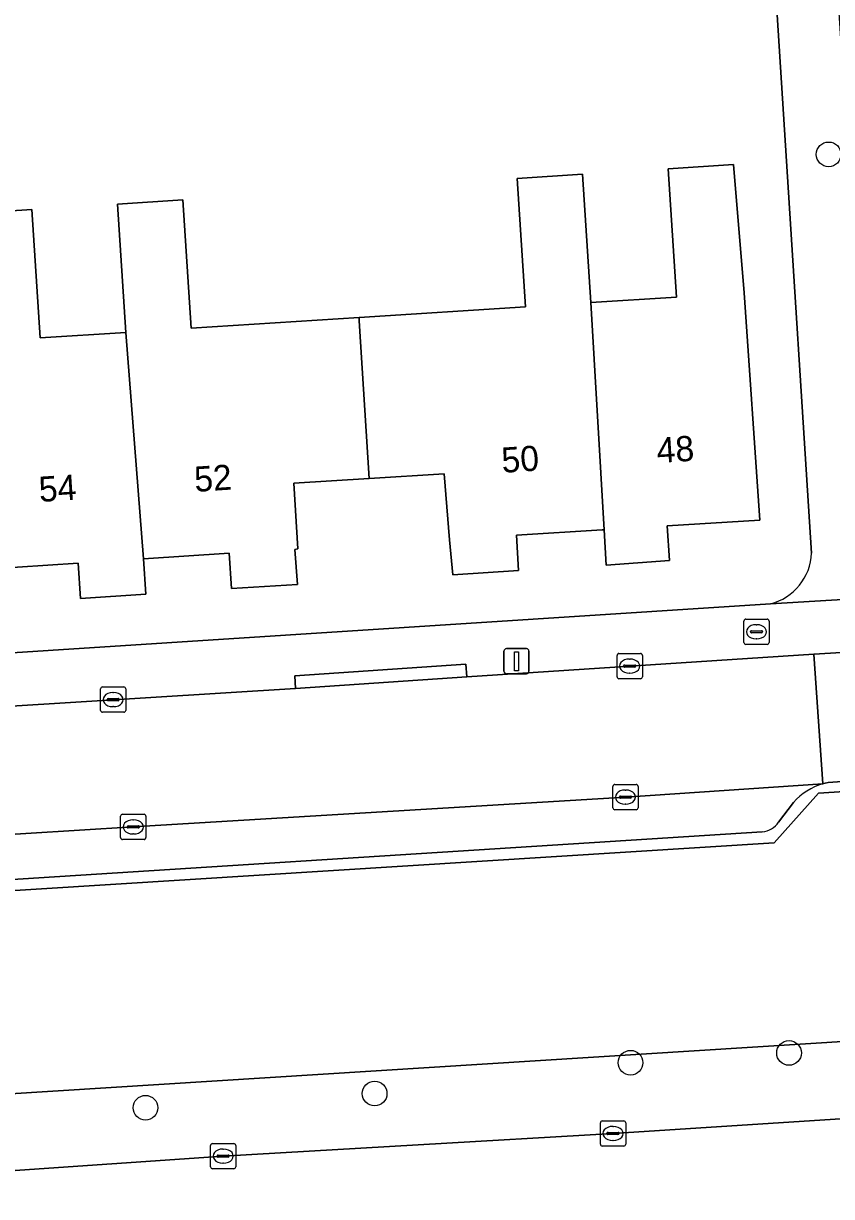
# Model space of a CAD drawing. Extents: x 159626 to 160723, y 388173 to 389416.
# Drawn here: x 160408.21 to 160440.24, y 388327.53 to 388374.02 of the extents above; entities that cross this region are included whole.
import ezdxf

# ---------------------------------------------------------------- set-up
doc = ezdxf.new("R2010")
doc.units = 0
for name, color, linetype in [('IMGEO_Boom', 7, 'Continuous'), ('IMGEO_Brandkraan', 7, 'Continuous'), ('IMGEO_Erf', 7, 'Continuous'), ('IMGEO_Groenvoorziening', 7, 'Continuous'), ('IMGEO_Kolk', 7, 'Continuous'), ('IMGEO_Lichtmast', 7, 'Continuous'), ('IMGEO_Pand', 7, 'Continuous'), ('IMGEO_Pand_nummerreeks', 7, 'Continuous'), ('IMGEO_Parkeervlak_open', 7, 'Continuous'), ('IMGEO_Rijbaan_lokaal_open', 7, 'Continuous'), ('IMGEO_Rijbaan_regionaal_gesloten', 7, 'Continuous'), ('IMGEO_Voetpad_open', 7, 'Continuous')]:
    doc.layers.add(name, color=color, linetype=linetype)

msp = doc.modelspace()

# ---------------------------------------------------------------- linework, layer by layer
at = {"layer": 'IMGEO_Boom'}
for centre in [(160440.123, 388368.835), (160432.273, 388332.834), (160438.553, 388333.221), (160422.132, 388331.612), (160413.05, 388331.049)]:
    msp.add_circle(centre, 0.489, dxfattribs=at)
at = {"layer": 'IMGEO_Brandkraan'}
for p, q in [((160436.763, 388349.487), (160436.763, 388350.339)), ((160436.838, 388350.413), (160437.69, 388350.413)), ((160437.251, 388350.193), (160437.276, 388350.193)), ((160437.764, 388350.339), (160437.764, 388349.487)), ((160437.022, 388349.907), (160437.022, 388349.919)), ((160437.46, 388349.87), (160437.062, 388349.87)), ((160437.065, 388349.956), (160437.463, 388349.956)), ((160437.274, 388349.633), (160437.249, 388349.633)), ((160437.506, 388349.919), (160437.506, 388349.907)), ((160437.69, 388349.413), (160436.838, 388349.413))]:
    msp.add_line(p, q, dxfattribs=at)
for points in [[(160436.763, 388349.487), (160436.763, 388350.339)], [(160436.838, 388350.413), (160437.69, 388350.413)], [(160437.764, 388350.339), (160437.764, 388349.487)], [(160437.69, 388349.413), (160436.838, 388349.413)]]:
    msp.add_lwpolyline(points, dxfattribs=at)
for centre, radius, start, end in [((160436.84, 388350.337), 0.0765, 91.552, 178.448), ((160436.84, 388350.337), 0.0765, 91.552, 178.448), ((160437.688, 388350.337), 0.0765, 1.552, 88.448), ((160437.688, 388350.337), 0.0765, 1.552, 88.448), ((160437.062, 388349.916), 0.0403, 85.8775, 175.7526), ((160437.059, 388349.906), 0.0366, 178.938, 274.7102), ((160437.463, 388349.913), 0.043, 264.8664, 352.4533), ((160437.467, 388349.918), 0.0386, 1.7309, 96.639), ((160436.84, 388349.489), 0.0765, 181.552, 268.448), ((160436.84, 388349.489), 0.0765, 181.552, 268.448), ((160437.688, 388349.489), 0.0765, 271.552, 358.448), ((160437.688, 388349.489), 0.0765, 271.552, 358.448)]:
    msp.add_arc(centre, radius, start, end, dxfattribs=at)
for centre, major_axis, ratio, start_param, end_param in [((160437.25, 388349.913), (-0.387, 0.002), 0.722429, 4.712389, 7.853982), ((160437.275, 388349.913), (-0.39, 0.002), 0.717154, 1.570796, 4.712389)]:
    msp.add_ellipse(centre, major_axis=major_axis, ratio=ratio, start_param=start_param, end_param=end_param, dxfattribs=at)
at = {"layer": 'IMGEO_Erf'}
for points in [[(160439.45, 388353.031), (160435.53, 388414.356)], [(160402.918, 388366.284), (160408.549, 388366.646), (160408.877, 388361.559), (160412.269, 388361.777), (160411.94, 388366.863), (160414.534, 388367.03), (160414.86, 388361.943), (160421.516, 388362.371), (160428.106, 388362.795), (160427.778, 388367.882), (160430.371, 388368.049), (160430.699, 388362.961), (160434.089, 388363.179), (160433.761, 388368.266), (160436.354, 388368.432), (160436.781, 388363.35), (160437.391, 388354.334), (160433.722, 388354.116), (160433.817, 388352.733), (160431.306, 388352.556), (160431.225, 388353.953), (160431.145, 388353.948), (160427.751, 388353.745), (160427.833, 388352.347), (160425.232, 388352.176), (160425.097, 388353.563), (160424.888, 388356.171), (160421.908, 388355.987), (160418.925, 388355.803), (160419.086, 388353.194), (160418.967, 388353.173), (160419.071, 388351.784), (160416.463, 388351.625), (160416.37, 388353.023), (160412.977, 388352.798), (160413.068, 388351.399), (160410.477, 388351.23), (160410.388, 388352.627), (160406.76, 388352.394)], [(160349.131, 388345.29), (160389.96, 388347.928), (160437.814, 388351.02)]]:
    msp.add_lwpolyline(points, dxfattribs=at)
msp.add_arc((160437.271, 388353.133), 2.182, 284.4175, 357.324, dxfattribs=at)
at = {"layer": 'IMGEO_Groenvoorziening'}
for points in [[(160398.695, 388331.202), (160403.057, 388331.467), (160403.067, 388331.305), (160441.302, 388333.713), (160442.552, 388335.356), (160467.15, 388336.963), (160467.275, 388335.225), (160501.835, 388337.484), (160501.213, 388347.873), (160500, 388347.802), (160491.895, 388347.305), (160490.539, 388345.566), (160490.061, 388345.143)], [(160489.377, 388344.926), (160452.877, 388342.587), (160451.214, 388344.256), (160439.719, 388343.519), (160437.971, 388341.554), (160397.13, 388338.982), (160397.594, 388332.119)], [(160501.982, 388335.024), (160501.835, 388337.484), (160467.275, 388335.225), (160441.302, 388333.713), (160403.067, 388331.305), (160403.258, 388328.243), (160416.129, 388329.131), (160431.58, 388330.029), (160482.533, 388333.323), (160501.552, 388334.526)]]:
    msp.add_lwpolyline(points, dxfattribs=at)
at = {"layer": 'IMGEO_Kolk'}
for p, q in [((160431.74, 388348.126), (160431.74, 388348.978)), ((160431.815, 388349.052), (160432.667, 388349.052)), ((160432.042, 388348.595), (160432.44, 388348.595)), ((160432.228, 388348.832), (160432.253, 388348.832)), ((160432.741, 388348.978), (160432.741, 388348.126)), ((160431.999, 388348.546), (160431.999, 388348.558)), ((160432.437, 388348.509), (160432.039, 388348.509)), ((160432.251, 388348.272), (160432.226, 388348.272)), ((160432.483, 388348.558), (160432.483, 388348.546)), ((160411.343, 388347.725), (160412.195, 388347.725)), ((160432.667, 388348.052), (160431.815, 388348.052)), ((160411.268, 388346.799), (160411.268, 388347.651)), ((160411.527, 388347.219), (160411.527, 388347.231)), ((160411.57, 388347.268), (160411.968, 388347.268)), ((160411.756, 388347.505), (160411.781, 388347.505)), ((160412.011, 388347.231), (160412.011, 388347.219)), ((160412.269, 388347.651), (160412.269, 388346.799)), ((160411.965, 388347.182), (160411.567, 388347.182)), ((160411.779, 388346.945), (160411.754, 388346.945)), ((160412.195, 388346.725), (160411.343, 388346.725)), ((160431.571, 388342.935), (160431.571, 388343.787)), ((160431.646, 388343.861), (160432.498, 388343.861)), ((160432.059, 388343.641), (160432.084, 388343.641)), ((160432.572, 388343.787), (160432.572, 388342.935)), ((160431.83, 388343.355), (160431.83, 388343.367)), ((160432.268, 388343.318), (160431.87, 388343.318)), ((160431.873, 388343.404), (160432.271, 388343.404)), ((160432.082, 388343.081), (160432.057, 388343.081)), ((160432.314, 388343.367), (160432.314, 388343.355)), ((160412.064, 388341.754), (160412.064, 388342.606)), ((160412.139, 388342.68), (160412.991, 388342.68)), ((160413.065, 388342.606), (160413.065, 388341.754)), ((160432.498, 388342.861), (160431.646, 388342.861)), ((160412.323, 388342.174), (160412.323, 388342.186)), ((160412.761, 388342.137), (160412.363, 388342.137)), ((160412.366, 388342.223), (160412.764, 388342.223)), ((160412.552, 388342.46), (160412.577, 388342.46)), ((160412.807, 388342.186), (160412.807, 388342.174)), ((160412.991, 388341.68), (160412.139, 388341.68)), ((160412.575, 388341.9), (160412.55, 388341.9)), ((160431.154, 388330.529), (160432.006, 388330.529)), ((160431.079, 388329.603), (160431.079, 388330.455)), ((160431.338, 388330.023), (160431.338, 388330.035)), ((160431.381, 388330.072), (160431.779, 388330.072)), ((160431.567, 388330.309), (160431.592, 388330.309)), ((160431.822, 388330.035), (160431.822, 388330.023)), ((160432.08, 388330.455), (160432.08, 388329.603)), ((160415.628, 388328.705), (160415.628, 388329.557)), ((160415.703, 388329.631), (160416.555, 388329.631)), ((160416.629, 388329.557), (160416.629, 388328.705)), ((160431.776, 388329.986), (160431.378, 388329.986)), ((160431.59, 388329.749), (160431.565, 388329.749)), ((160415.887, 388329.125), (160415.887, 388329.137)), ((160416.325, 388329.088), (160415.927, 388329.088)), ((160415.93, 388329.174), (160416.328, 388329.174)), ((160416.116, 388329.411), (160416.141, 388329.411)), ((160416.371, 388329.137), (160416.371, 388329.125)), ((160432.006, 388329.529), (160431.154, 388329.529)), ((160416.555, 388328.631), (160415.703, 388328.631)), ((160416.139, 388328.851), (160416.114, 388328.851))]:
    msp.add_line(p, q, dxfattribs=at)
for points in [[(160431.74, 388348.126), (160431.74, 388348.978)], [(160431.815, 388349.052), (160432.667, 388349.052)], [(160432.741, 388348.978), (160432.741, 388348.126)], [(160411.343, 388347.725), (160412.195, 388347.725)], [(160432.667, 388348.052), (160431.815, 388348.052)], [(160411.268, 388346.799), (160411.268, 388347.651)], [(160412.269, 388347.651), (160412.269, 388346.799)], [(160412.195, 388346.725), (160411.343, 388346.725)], [(160431.571, 388342.935), (160431.571, 388343.787)], [(160431.646, 388343.861), (160432.498, 388343.861)], [(160432.572, 388343.787), (160432.572, 388342.935)], [(160412.064, 388341.754), (160412.064, 388342.606)], [(160412.139, 388342.68), (160412.991, 388342.68)], [(160413.065, 388342.606), (160413.065, 388341.754)], [(160432.498, 388342.861), (160431.646, 388342.861)], [(160412.991, 388341.68), (160412.139, 388341.68)], [(160431.154, 388330.529), (160432.006, 388330.529)], [(160431.079, 388329.603), (160431.079, 388330.455)], [(160432.08, 388330.455), (160432.08, 388329.603)], [(160415.628, 388328.705), (160415.628, 388329.557)], [(160415.703, 388329.631), (160416.555, 388329.631)], [(160416.629, 388329.557), (160416.629, 388328.705)], [(160432.006, 388329.529), (160431.154, 388329.529)], [(160416.555, 388328.631), (160415.703, 388328.631)]]:
    msp.add_lwpolyline(points, dxfattribs=at)
for centre, radius, start, end in [((160431.817, 388348.976), 0.0765, 91.552, 178.448), ((160431.817, 388348.976), 0.0765, 91.552, 178.448), ((160432.039, 388348.555), 0.0403, 85.8775, 175.7526), ((160432.444, 388348.557), 0.0386, 1.7309, 96.639), ((160432.665, 388348.976), 0.0765, 1.552, 88.448), ((160432.665, 388348.976), 0.0765, 1.552, 88.448), ((160432.036, 388348.545), 0.0366, 178.938, 274.7102), ((160432.44, 388348.552), 0.043, 264.8664, 352.4533), ((160411.345, 388347.649), 0.0765, 91.552, 178.448), ((160411.345, 388347.649), 0.0765, 91.552, 178.448), ((160412.193, 388347.649), 0.0765, 1.552, 88.448), ((160412.193, 388347.649), 0.0765, 1.552, 88.448), ((160431.817, 388348.128), 0.0765, 181.552, 268.448), ((160431.817, 388348.128), 0.0765, 181.552, 268.448), ((160432.665, 388348.128), 0.0765, 271.552, 358.448), ((160432.665, 388348.128), 0.0765, 271.552, 358.448), ((160411.567, 388347.228), 0.0403, 85.8775, 175.7526), ((160411.564, 388347.218), 0.0366, 178.938, 274.7102), ((160411.968, 388347.225), 0.043, 264.8664, 352.4533), ((160411.972, 388347.23), 0.0386, 1.7309, 96.639), ((160411.345, 388346.801), 0.0765, 181.552, 268.448), ((160411.345, 388346.801), 0.0765, 181.552, 268.448), ((160412.193, 388346.801), 0.0765, 271.552, 358.448), ((160412.193, 388346.801), 0.0765, 271.552, 358.448), ((160431.648, 388343.785), 0.0765, 91.552, 178.448), ((160431.648, 388343.785), 0.0765, 91.552, 178.448), ((160432.496, 388343.785), 0.0765, 1.552, 88.448), ((160432.496, 388343.785), 0.0765, 1.552, 88.448), ((160431.87, 388343.364), 0.0403, 85.8775, 175.7526), ((160431.867, 388343.354), 0.0366, 178.938, 274.7102), ((160432.271, 388343.361), 0.043, 264.8664, 352.4533), ((160432.275, 388343.366), 0.0386, 1.7309, 96.639), ((160412.141, 388342.604), 0.0765, 91.552, 178.448), ((160412.141, 388342.604), 0.0765, 91.552, 178.448), ((160412.989, 388342.604), 0.0765, 1.552, 88.448), ((160412.989, 388342.604), 0.0765, 1.552, 88.448), ((160431.648, 388342.937), 0.0765, 181.552, 268.448), ((160431.648, 388342.937), 0.0765, 181.552, 268.448), ((160432.496, 388342.937), 0.0765, 271.552, 358.448), ((160432.496, 388342.937), 0.0765, 271.552, 358.448), ((160412.363, 388342.183), 0.0403, 85.8775, 175.7526), ((160412.36, 388342.173), 0.0366, 178.938, 274.7102), ((160412.764, 388342.18), 0.043, 264.8664, 352.4533), ((160412.768, 388342.185), 0.0386, 1.7309, 96.639), ((160412.141, 388341.756), 0.0765, 181.552, 268.448), ((160412.141, 388341.756), 0.0765, 181.552, 268.448), ((160412.989, 388341.756), 0.0765, 271.552, 358.448), ((160412.989, 388341.756), 0.0765, 271.552, 358.448), ((160431.156, 388330.453), 0.0765, 91.552, 178.448), ((160431.156, 388330.453), 0.0765, 91.552, 178.448), ((160432.004, 388330.453), 0.0765, 1.552, 88.448), ((160432.004, 388330.453), 0.0765, 1.552, 88.448), ((160431.378, 388330.032), 0.0403, 85.8775, 175.7526), ((160431.375, 388330.022), 0.0366, 178.938, 274.7102), ((160431.779, 388330.029), 0.043, 264.8664, 352.4533), ((160431.783, 388330.034), 0.0386, 1.7309, 96.639), ((160415.705, 388329.555), 0.0765, 91.552, 178.448), ((160415.705, 388329.555), 0.0765, 91.552, 178.448), ((160416.553, 388329.555), 0.0765, 1.552, 88.448), ((160416.553, 388329.555), 0.0765, 1.552, 88.448), ((160431.156, 388329.605), 0.0765, 181.552, 268.448), ((160431.156, 388329.605), 0.0765, 181.552, 268.448), ((160432.004, 388329.605), 0.0765, 271.552, 358.448), ((160432.004, 388329.605), 0.0765, 271.552, 358.448), ((160415.927, 388329.134), 0.0403, 85.8775, 175.7526), ((160415.924, 388329.124), 0.0366, 178.938, 274.7102), ((160416.328, 388329.131), 0.043, 264.8664, 352.4533), ((160416.332, 388329.136), 0.0386, 1.7309, 96.639), ((160415.705, 388328.707), 0.0765, 181.552, 268.448), ((160415.705, 388328.707), 0.0765, 181.552, 268.448), ((160416.553, 388328.707), 0.0765, 271.552, 358.448), ((160416.553, 388328.707), 0.0765, 271.552, 358.448)]:
    msp.add_arc(centre, radius, start, end, dxfattribs=at)
for centre, major_axis, ratio, start_param, end_param in [((160432.227, 388348.552), (-0.387, 0.002), 0.722429, 4.712389, 7.853982), ((160432.252, 388348.552), (-0.39, 0.002), 0.717154, 1.570796, 4.712389), ((160411.755, 388347.225), (-0.387, 0.002), 0.722429, 4.712389, 7.853982), ((160411.78, 388347.225), (-0.39, 0.002), 0.717154, 1.570796, 4.712389), ((160432.058, 388343.361), (-0.387, 0.002), 0.722429, 4.712389, 7.853982), ((160432.083, 388343.361), (-0.39, 0.002), 0.717154, 1.570796, 4.712389), ((160412.551, 388342.18), (-0.387, 0.002), 0.722429, 4.712389, 7.853982), ((160412.576, 388342.18), (-0.39, 0.002), 0.717154, 1.570796, 4.712389), ((160431.566, 388330.029), (-0.387, 0.002), 0.722429, 4.712389, 7.853982), ((160431.591, 388330.029), (-0.39, 0.002), 0.717154, 1.570796, 4.712389), ((160416.115, 388329.131), (-0.387, 0.002), 0.722429, 4.712389, 7.853982), ((160416.14, 388329.131), (-0.39, 0.002), 0.717154, 1.570796, 4.712389)]:
    msp.add_ellipse(centre, major_axis=major_axis, ratio=ratio, start_param=start_param, end_param=end_param, dxfattribs=at)
at = {"layer": 'IMGEO_Lichtmast'}
for p, q in [((160427.256, 388348.346), (160427.256, 388349.146)), ((160427.256, 388349.146), (160427.256, 388348.346)), ((160427.356, 388349.246), (160428.146, 388349.246)), ((160428.146, 388349.246), (160427.356, 388349.246)), ((160428.246, 388349.146), (160428.246, 388348.346)), ((160428.246, 388348.346), (160428.246, 388349.146)), ((160428.146, 388348.246), (160427.356, 388348.246)), ((160427.356, 388348.246), (160428.146, 388348.246))]:
    msp.add_line(p, q, dxfattribs=at)
msp.add_lwpolyline([(160427.676, 388349.121), (160427.826, 388349.121), (160427.826, 388348.371), (160427.676, 388348.371), (160427.676, 388349.121)], dxfattribs=at)
for centre, start, end in [((160427.356, 388349.146), 90, 180), ((160427.356, 388349.146), 90, 180), ((160428.146, 388349.146), 0, 90), ((160428.146, 388349.146), 360, 90), ((160427.356, 388348.346), 180, 270), ((160427.356, 388348.346), 180, 270), ((160428.146, 388348.346), 270, 0), ((160428.146, 388348.346), 270, 0)]:
    msp.add_arc(centre, 0.1, start, end, dxfattribs=at)
at = {"layer": 'IMGEO_Pand'}
for points in [[(160436.781, 388363.35), (160436.354, 388368.432), (160433.761, 388368.266), (160434.089, 388363.179), (160430.699, 388362.961), (160431.225, 388353.953), (160431.306, 388352.556), (160433.817, 388352.733), (160433.722, 388354.116), (160437.391, 388354.334)], [(160430.699, 388362.961), (160430.371, 388368.049), (160427.778, 388367.882), (160428.106, 388362.795), (160421.516, 388362.371), (160421.524, 388362.236), (160421.908, 388355.987), (160424.888, 388356.171), (160425.097, 388353.563), (160425.232, 388352.176), (160427.833, 388352.347), (160427.751, 388353.745), (160431.145, 388353.948), (160431.225, 388353.953)], [(160421.516, 388362.371), (160414.86, 388361.943), (160414.534, 388367.03), (160411.94, 388366.863), (160412.269, 388361.777), (160412.977, 388352.798), (160416.37, 388353.023), (160416.463, 388351.625), (160419.071, 388351.784), (160418.967, 388353.173), (160419.086, 388353.194), (160418.925, 388355.803), (160421.908, 388355.987), (160421.524, 388362.236)], [(160403.27, 388360.006), (160406.256, 388360.198), (160406.76, 388352.394), (160410.388, 388352.627), (160410.477, 388351.23), (160413.068, 388351.399), (160412.977, 388352.798), (160412.269, 388361.777), (160408.877, 388361.559), (160408.549, 388366.646), (160402.918, 388366.284)]]:
    msp.add_lwpolyline(points, close=True, dxfattribs=at)
at = {"layer": 'IMGEO_Parkeervlak_open'}
for points in [[(160439.893, 388343.883), (160432.068, 388343.36), (160412.561, 388342.181), (160397.667, 388341.259)], [(160438.139, 388342.367), (160438.736, 388343.151)], [(160400.5, 388339.628), (160437.492, 388341.985)]]:
    msp.add_lwpolyline(points, dxfattribs=at)
for centre, radius, start, end in [((160440.582, 388341.513), 2.468, 106.2182, 138.4225), ((160437.415, 388342.854), 0.873, 275.067, 326.0497)]:
    msp.add_arc(centre, radius, start, end, dxfattribs=at)
at = {"layer": 'IMGEO_Rijbaan_lokaal_open'}
msp.add_lwpolyline([(160450.468, 388349.725), (160447.34, 388349.523), (160442.162, 388349.188), (160439.541, 388349.019), (160439.893, 388343.883), (160439.992, 388343.907), (160440.109, 388343.936), (160450.631, 388344.68), (160450.804, 388344.681)], close=True, dxfattribs=at)
msp.add_lwpolyline([(160333.018, 388337.172), (160354.162, 388338.48), (160373.652, 388339.721), (160391.07, 388340.815), (160393.502, 388340.981), (160394.33, 388341.044), (160397.011, 388341.212), (160397.667, 388341.259), (160412.561, 388342.181), (160432.068, 388343.36), (160439.893, 388343.883), (160439.541, 388349.019), (160425.779, 388348.13), (160418.998, 388347.671), (160407.535, 388346.951), (160400.759, 388346.511), (160390.09, 388345.858), (160389.293, 388345.809), (160382.517, 388345.349), (160370.956, 388344.596), (160364.171, 388344.172), (160352.061, 388343.382)], dxfattribs=at)
at = {"layer": 'IMGEO_Rijbaan_regionaal_gesloten'}
msp.add_lwpolyline([(160498.569, 388330.843), (160501.711, 388331.041), (160501.552, 388334.526), (160482.533, 388333.323), (160431.58, 388330.029), (160416.129, 388329.131), (160403.258, 388328.243), (160402.405, 388328.188), (160398.382, 388327.927), (160391.245, 388327.456), (160384.175, 388326.99), (160373.808, 388325.977), (160353.994, 388323.671), (160342.589, 388322.211), (160341.716, 388322.099)], dxfattribs=at)
at = {"layer": 'IMGEO_Voetpad_open'}
for points in [[(160435.53, 388414.356), (160439.45, 388353.031)], [(160437.814, 388351.02), (160441.998, 388351.273), (160441.847, 388354.123), (160438.719, 388402.783)], [(160442.014, 388350.988), (160441.998, 388351.273), (160437.814, 388351.02), (160389.96, 388347.928), (160349.131, 388345.29), (160347.594, 388345.191), (160272.851, 388340.361), (160268.041, 388339.984)], [(160352.061, 388343.382), (160364.171, 388344.172), (160364.14, 388344.671), (160370.925, 388345.095), (160370.956, 388344.596), (160382.517, 388345.349), (160382.484, 388345.847), (160389.26, 388346.307), (160389.293, 388345.809), (160390.09, 388345.858), (160400.759, 388346.511), (160400.727, 388347.009), (160407.503, 388347.449), (160407.535, 388346.951), (160418.998, 388347.671), (160418.965, 388348.169), (160425.746, 388348.628), (160425.779, 388348.13), (160439.541, 388349.019), (160442.162, 388349.188), (160442.014, 388350.988)], [(160278.645, 388331.479), (160390.545, 388338.593), (160393.947, 388338.809), (160397.13, 388338.982), (160437.971, 388341.554), (160439.719, 388343.519), (160451.214, 388344.256), (160452.877, 388342.587), (160489.377, 388344.926)], [(160450.804, 388344.681), (160450.631, 388344.68), (160440.109, 388343.936), (160439.992, 388343.907), (160439.893, 388343.883)], [(160438.736, 388343.151), (160438.139, 388342.367)], [(160437.492, 388341.985), (160400.5, 388339.628)]]:
    msp.add_lwpolyline(points, dxfattribs=at)
msp.add_lwpolyline([(160418.998, 388347.671), (160425.779, 388348.13), (160425.746, 388348.628), (160418.965, 388348.169)], close=True, dxfattribs=at)
for centre, radius, start, end in [((160437.271, 388353.133), 2.182, 284.4175, 357.324), ((160440.582, 388341.513), 2.468, 106.2182, 138.4225), ((160437.415, 388342.854), 0.873, 275.067, 326.0497)]:
    msp.add_arc(centre, radius, start, end, dxfattribs=at)

# ---------------------------------------------------------------- texts
at = {"layer": 'IMGEO_Pand_nummerreeks'}
for s, rotation, p in [('48', 3.6326, (160433.336, 388356.601)), ('50', 3.6326, (160427.189, 388356.211)), ('52', 3.7135, (160415.014, 388355.455)), ('54', 3.7135, (160408.854, 388355.056))]:
    msp.add_text(s, height=1, rotation=rotation, dxfattribs=at).set_placement(p)

doc.saveas('drawing.dxf')
